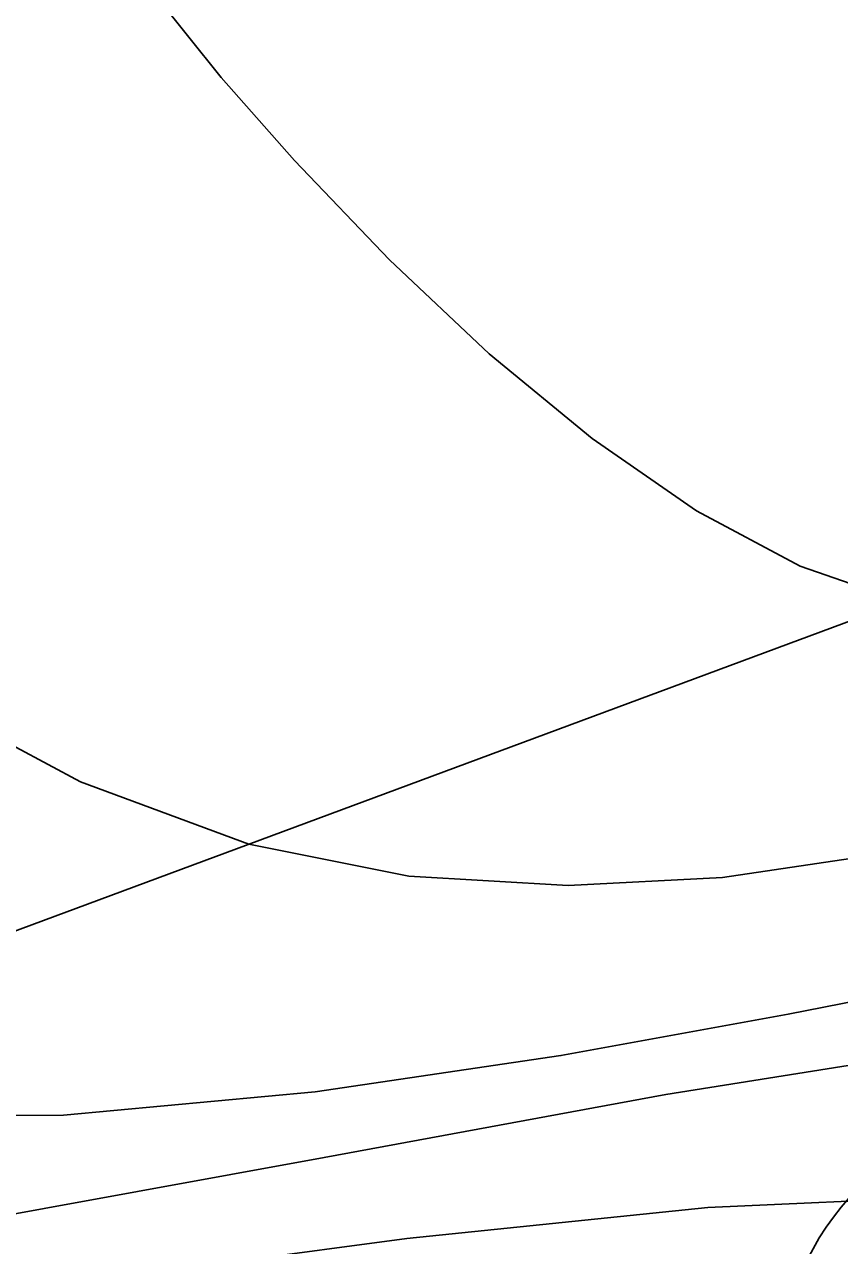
# Model space of a CAD drawing. Extents: x 2602990 to 2605851, y 618069 to 619180.
# Drawn here: x 2604049.06 to 2604056.38, y 618670.98 to 618681.97 of the extents above; entities that cross this region are included whole.
import ezdxf

# ---------------------------------------------------------------- set-up
doc = ezdxf.new("R2010")
doc.units = 0
for name, color, linetype in [('DTM Contours Major', 7, 'Continuous'), ('DTM Contours Minor', 7, 'Continuous'), ('Exist DTM Breakline Cogo Point CELL', 7, 'Continuous'), ('Exist DTM Crownline', 7, 'Continuous'), ('Exist Roads EOP', 7, 'Continuous')]:
    doc.layers.add(name, color=color, linetype=linetype)

# ---------------------------------------------------------------- blocks, each defined once
blk = doc.blocks.new('EXIST DTM BREAKLINE COGO POINT')
at = {"layer": 'Exist DTM Breakline Cogo Point CELL'}
blk.add_lwpolyline([(0, 0.06), (0, -0.06), (0, 0), (0.06, 0), (-0.06, 0)], dxfattribs=at)
blk.add_circle((0, 0), 0.04688, dxfattribs=at)

msp = doc.modelspace()

# ---------------------------------------------------------------- linework, layer by layer
at = {"layer": 'DTM Contours Major'}
msp.add_lwpolyline([(2604050.221, 618682.248), (2604050.826, 618681.489), (2604051.483, 618680.741), (2604052.338, 618679.849), (2604053.235, 618679.004), (2604054.16, 618678.241), (2604055.097, 618677.593), (2604056.031, 618677.094), (2604056.947, 618676.776)], dxfattribs=at)
at = {"layer": 'DTM Contours Minor'}
for points in [[(2604048.104, 618675.935), (2604049.561, 618675.156), (2604051.075, 618674.594), (2604052.512, 618674.307), (2604053.944, 618674.222), (2604055.333, 618674.296), (2604056.644, 618674.49)], [(2604062.339, 618674.49), (2604062.356, 618674.443), (2604062.332, 618674.429), (2604061.849, 618674.323), (2604061.696, 618674.064), (2604061.695, 618674.068), (2604061.57, 618674.028), (2604061.348, 618673.971), (2604061.061, 618673.918), (2604060.843, 618673.888), (2604060.68, 618673.869), (2604059.877, 618673.778), (2604059.364, 618673.706), (2604058.761, 618673.608), (2604057.677, 618673.409), (2604055.922, 618673.067), (2604053.88, 618672.694), (2604051.669, 618672.366), (2604049.407, 618672.159), (2604047.213, 618672.15)], [(2604057.328, 618672.741), (2604054.823, 618672.342), (2604051.752, 618671.777), (2604048.392, 618671.164)], [(2604059.225, 618670.895), (2604059.147, 618671.011), (2604059.038, 618671.115), (2604058.961, 618671.166), (2604058.872, 618671.212), (2604058.772, 618671.253), (2604058.659, 618671.289), (2604058.535, 618671.321), (2604058.399, 618671.348), (2604058.251, 618671.37), (2604058.091, 618671.389), (2604057.735, 618671.414), (2604057.332, 618671.424), (2604055.2, 618671.327), (2604052.494, 618671.049), (2604049.444, 618670.642)]]:
    msp.add_lwpolyline(points, dxfattribs=at)
at = {"layer": 'Exist DTM Crownline'}
msp.add_spline([(2603233.488, 618380.754), (2603285.185, 618400.095), (2603335.457, 618418.629), (2603390.812, 618439.069), (2603440.087, 618457.325), (2603493.996, 618477.231), (2603542.655, 618495.301), (2603600.808, 618516.867), (2603653.659, 618536.362), (2603706.222, 618555.742), (2603764.811, 618577.593), (2603823.52, 618599.847), (2603878.564, 618620.56), (2603937.951, 618643.078), (2603997.369, 618665.789), (2604036.209, 618680.665), (2604055.311, 618688.017)], degree=3, dxfattribs=at)
at = {"layer": 'Exist Roads EOP'}
msp.add_line((2604060.323, 618678.03), (2604034.633, 618668.486), dxfattribs=at)
msp.add_spline([(2603230.17, 618389.98), (2603282.929, 618409.597), (2603332.773, 618427.868), (2603388.167, 618448.413), (2603437.203, 618466.721), (2603490.778, 618486.527), (2603539.039, 618504.558), (2603597.451, 618526.156), (2603651.053, 618545.972), (2603705.208, 618566.084), (2603762.02, 618587.183), (2603820.334, 618609.162), (2603876.341, 618629.99), (2603934.909, 618652.28), (2603996.409, 618675.568), (2604033.216, 618689.957), (2604052.01, 618697.199)], degree=3, dxfattribs=at)

# ---------------------------------------------------------------- block references
at = {"layer": 'Exist DTM Breakline Cogo Point CELL', "xscale": 50, "yscale": 50}
msp.add_blockref('EXIST DTM BREAKLINE COGO POINT', (2604058.207, 618669.839), dxfattribs=at)

doc.saveas('drawing.dxf')
